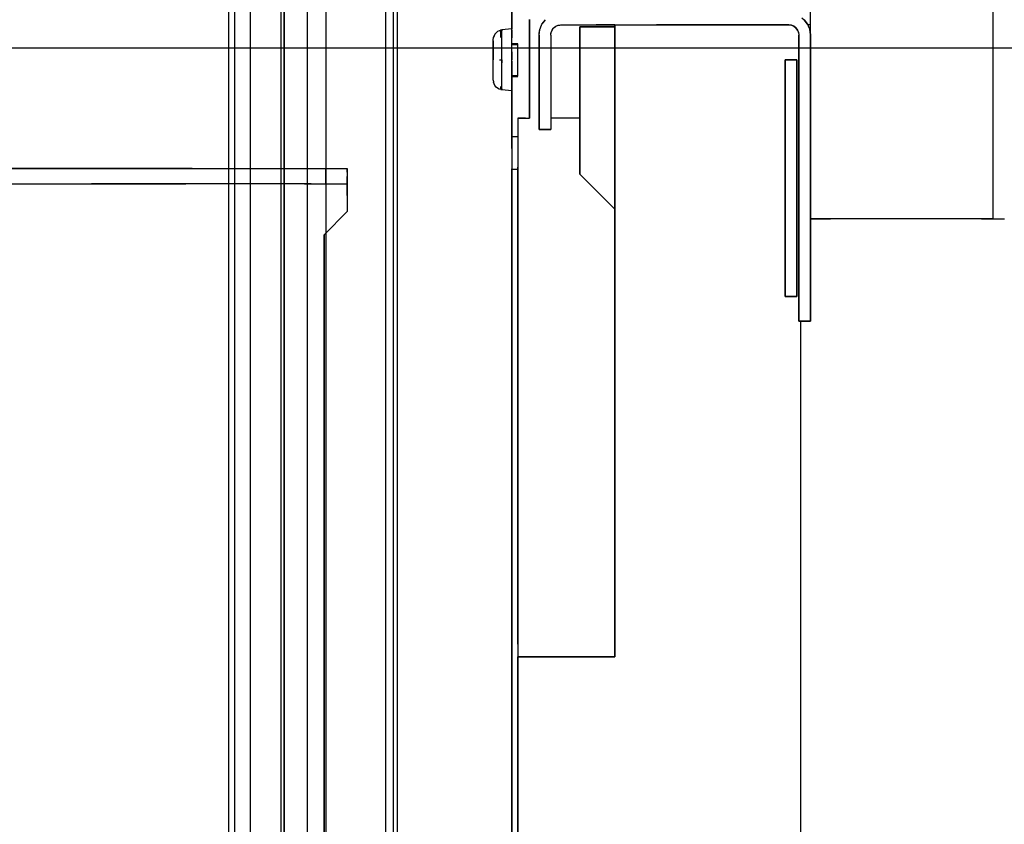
# Model space of a CAD drawing. Extents: x -805 to 3526, y -961 to 1039.
# Tile 352 of 473: x 1259.843 to 1260.097, y 37.158 to 37.365. Entities that reach past the tile are written whole.
import ezdxf
from ezdxf import colors
from ezdxf.entities.mleader import LeaderData, LeaderLine
from ezdxf.math import Vec2, Vec3

# ---------------------------------------------------------------- set-up
doc = ezdxf.new("R2010")
doc.units = 0
doc.linetypes.add('AUSGEZOGEN', pattern=[2, 1, 1])
doc.layers.get('0').update_dxf_attribs({"color": 251})
doc.layers.add('TTK-B-Bestand', color=252, linetype='Continuous', lineweight=35)
doc.layers.add('TTK-P-Treppe unten', color=12, linetype='Continuous', lineweight=25)
for name, color, linetype in [('TTK-P-Aufzug', 251, 'Continuous'), ('TTK-P-Bahnsteig', 12, 'Continuous'), ('TTK-P-TEXT', 12, 'AUSGEZOGEN'), ('TTK-P-Verm', 251, 'Continuous')]:
    doc.layers.add(name, color=color, linetype=linetype)
doc.styles.add('AKG DIN 6776', font='AKG_DIN67.TTF')
doc.dimstyles.new('TTK', dxfattribs={"dimtxt": 2.5, "dimasz": 2.5, "dimexe": 3.5, "dimexo": 0.1, "dimgap": 1, "dimtad": 1, "dimzin": 0, "dimtxsty": 'AKG DIN 6776', "dimblk": 'OBLIQUE', "dimcen": -0.09, "dimdle": 3, "dimclrd": 256, "dimclre": 256, "dimclrt": 256, "dimadec": 3, "dimazin": 0, "dimtfac": 1, "dimtofl": 0, "dimtmove": 0, "dimatfit": 3, "dimldrblk": 'OBLIQUE', "dimfxl": 7, "dimfxlon": 1, "dimtolj": 1, "dimtzin": 0, "dimlwd": -1, "dimlwe": -1, "dimarcsym": 0})
doc.dimstyles.new('TTK$6', dxfattribs={"dimtxt": 2.5, "dimasz": 2.5, "dimexe": 3.5, "dimexo": 0.1, "dimgap": 1, "dimtad": 1, "dimzin": 0, "dimtxsty": 'AKG DIN 6776', "dimblk": 'OBLIQUE', "dimcen": -0.09, "dimdle": 3, "dimse1": 1, "dimse2": 1, "dimclrd": 256, "dimclre": 256, "dimclrt": 256, "dimadec": 3, "dimazin": 0, "dimtfac": 1, "dimtofl": 0, "dimtmove": 0, "dimatfit": 3, "dimldrblk": 'OBLIQUE', "dimfxl": 7, "dimfxlon": 1, "dimtolj": 1, "dimtzin": 0, "dimlwd": -1, "dimlwe": -1, "dimarcsym": 0})

# ---------------------------------------------------------------- blocks, each defined once
blk = doc.blocks.new('_None')
blk = doc.blocks.new('*D548')
at = {"layer": 'DEFPOINTS', "color": 0}
for p in [(1585.5366, 36.77061), (1585.04588, 36.61399), (-0.86811, 0.03088)]:
    blk.add_point(p, dxfattribs=at)
at = {"layer": 'TTK-B-Bestand', "insert": (1585.01785, 37.01436), "char_height": 0.25, "attachment_point": 5, "style": 'AKG DIN 6776'}
blk.add_mtext('\\A1;36,621', dxfattribs=at)
blk = doc.blocks.new('_OBLIQUE')
at = {"color": 0, "linetype": 'ByBlock'}
blk.add_line((-0.5, -0.5), (0.5, 0.5), dxfattribs=at)
blk = doc.blocks.new('*D645')
at = {"layer": 'DEFPOINTS', "color": 0}
for p in [(1259.79808, 39.34555), (1259.49808, 36.0331), (1259.79808, 36.0331)]:
    blk.add_point(p, dxfattribs=at)
at = {"layer": 'TTK-P-Verm'}
for p, q in [((1259.49808, 38.64555), (1259.49808, 39.69555)), ((1259.79808, 38.64555), (1259.79808, 39.69555)), ((1259.19808, 39.34555), (1260.09808, 39.34555))]:
    blk.add_line(p, q, dxfattribs=at)
at = {"layer": 'TTK-P-Verm', "xscale": 0.25, "yscale": 0.25, "zscale": 0.25, "rotation": 180}
blk.add_blockref('_OBLIQUE', (1259.49808, 39.34555), dxfattribs=at)
at = {"layer": 'TTK-P-Verm', "xscale": 0.25, "yscale": 0.25, "zscale": 0.25}
blk.add_blockref('_OBLIQUE', (1259.79808, 39.34555), dxfattribs=at)
at = {"layer": 'TTK-P-Verm', "insert": (1259.64808, 39.58688), "char_height": 0.25, "attachment_point": 5, "style": 'AKG DIN 6776', "bg_fill": 3, "box_fill_scale": 1.1, "bg_fill_color": 256, "bg_fill_true_color": 13158600, "bg_fill_transparency": 0}
blk.add_mtext('\\A1;30', dxfattribs=at)
blk = doc.blocks.new('*D644')
at = {"layer": 'DEFPOINTS', "color": 0}
for p in [(1262.49808, 39.34555), (1259.79808, 39.28428), (1262.49808, 35.72662)]:
    blk.add_point(p, dxfattribs=at)
at = {"layer": 'TTK-P-Treppe unten'}
for p, q in [((1259.79808, 39.29428), (1259.79808, 39.69555)), ((1262.49808, 38.64555), (1262.49808, 39.69555)), ((1259.49808, 39.34555), (1262.79808, 39.34555))]:
    blk.add_line(p, q, dxfattribs=at)
at = {"layer": 'TTK-P-Treppe unten', "xscale": 0.25, "yscale": 0.25, "zscale": 0.25, "rotation": 180}
blk.add_blockref('_OBLIQUE', (1259.79808, 39.34555), dxfattribs=at)
at = {"layer": 'TTK-P-Treppe unten', "xscale": 0.25, "yscale": 0.25, "zscale": 0.25}
blk.add_blockref('_OBLIQUE', (1262.49808, 39.34555), dxfattribs=at)
at = {"layer": 'TTK-P-Treppe unten', "insert": (1261.14808, 39.58943), "char_height": 0.25, "attachment_point": 5, "style": 'AKG DIN 6776', "bg_fill": 3, "box_fill_scale": 1.1, "bg_fill_color": 256, "bg_fill_true_color": 13158600, "bg_fill_transparency": 0}
blk.add_mtext('\\A1;2,70', dxfattribs=at)
blk = doc.blocks.new('STS26_1000_2100 - STS26_1000_2100-V1-41')
for p, q in [((1194.62, 7350), (1194.62, 4960)), ((1196.12, 4960), (1196.12, 7350)), ((1152.62, 5210), (1152.62, 7021)), ((1152.62, 5210), (1152.62, 7021)), ((1153.62, 5210), (1153.62, 7021)), ((1153.62, 5210), (1153.62, 7021)), ((1155.62, 5210), (1155.62, 7021)), ((1171.11, 7021), (1171.11, 5210)), ((1171.11, 7021), (1171.11, 5210)), ((1171.13, 7021), (1171.13, 5210)), ((1171.13, 7021), (1171.13, 5210)), ((1175.86, 7019), (1175.86, 5210)), ((1175.86, 7019), (1175.86, 5210)), ((1181.86, 5210), (1181.86, 7019)), ((1181.86, 5210), (1181.86, 7019)), ((1182.62, 5211.5), (1182.62, 7019.5)), ((1190.62, 7019.5), (1190.62, 5211.5)), ((1175.86, 6431.25), (1175.86, 5210)), ((1181.86, 5797.75), (1181.86, 5210))]:
    blk.add_line(p, q)
blk = doc.blocks.new('Türwinkel 129 tief Meiler unten')
for p, q in [((-257.52, 460), (-257.52, 458.12)), ((-59.52, 460), (-257.52, 460)), ((-257.52, 458.12), (-257.52, 459.52)), ((-257.52, 458.12), (-257.52, 455.9)), ((-257.52, 458.12), (-257.52, 455.9)), ((-246.52, 452), (-246.52, 460)), ((-177.52, 460), (-59.52, 460)), ((-257.52, 453), (-257.52, 455.9)), ((-257.52, 455.9), (-257.52, 453)), ((-257.52, 449.62), (-257.52, 453)), ((-257.52, 453), (-257.52, 449.62)), ((-246.52, 452), (-257.52, 452)), ((-246.52, 452), (-257.52, 452)), ((-242.34, 452), (-252.82, 452)), ((-246.15, 452), (-246.52, 452)), ((-246.52, 452), (-246.15, 452)), ((-245.05, 452), (-246.15, 452)), ((-245.05, 452), (-246.15, 452)), ((-243.3, 452), (-245.05, 452)), ((-243.3, 452), (-245.05, 452)), ((-241.02, 452), (-243.3, 452)), ((-241.02, 452), (-243.3, 452)), ((-240.37, 452), (-242.34, 452)), ((-238.37, 452), (-241.02, 452)), ((-238.37, 452), (-241.02, 452)), ((-238.83, 452), (-240.37, 452)), ((-238.83, 452), (-127.16, 452)), ((-238.37, 452), (-235.52, 452)), ((-235.52, 452), (-238.37, 452)), ((-235.52, 452), (-204.77, 452)), ((-235.52, 452), (-204.77, 452)), ((-125.52, 452), (-174.28, 452)), ((-125.52, 452), (-174.28, 452)), ((-127.16, 452), (-125.53, 452)), ((-123.31, 452), (-125.53, 452)), ((-122.68, 452), (-125.52, 452)), ((-122.68, 452), (-125.52, 452)), ((-68.22, 452), (-123.31, 452)), ((-120.02, 452), (-122.68, 452)), ((-120.02, 452), (-122.68, 452)), ((-117.74, 452), (-120.02, 452)), ((-117.74, 452), (-120.02, 452)), ((-116, 452), (-117.74, 452)), ((-116, 452), (-117.74, 452)), ((-257.52, 446), (-257.52, 449.62)), ((-257.52, 449.62), (-257.52, 446)), ((-257.52, 446), (-257.52, 437.7)), ((-257.52, 446), (-257.52, 437.7)), ((-245.52, 425.7), (-257.52, 437.7)), ((-245.52, 425.7), (-257.52, 437.7)), ((-245.52, 80), (-245.52, 425.7)), ((-245.52, 425.7), (-245.52, 80))]:
    blk.add_line(p, q)

msp = doc.modelspace()

# ---------------------------------------------------------------- linework, layer by layer
at = {"layer": 'TTK-P-Aufzug', "color": 251}
for p, q in [((1260.09354, 37.39083), (1260.09354, 37.31383)), ((1260.09354, 37.39083), (1260.09354, 37.31383)), ((1259.96954, 37.36283), (1259.96954, 37.38161)), ((1259.96954, 37.38161), (1259.96954, 37.36283)), ((1260.04654, 37.36123), (1260.04654, 37.36983)), ((1259.96954, 37.3646), (1259.96954, 37.36573)), ((1259.97404, 37.36523), (1259.97404, 37.3566)), ((1259.97404, 37.36523), (1259.97404, 37.33983)), ((1259.97404, 37.33983), (1259.97404, 37.36523)), ((1259.97729, 37.36403), (1259.97818, 37.36519)), ((1259.97729, 37.36403), (1259.97818, 37.36519)), ((1259.97757, 37.3644), (1259.97818, 37.36519)), ((1260.04433, 37.36565), (1260.0449, 37.36519)), ((1260.0449, 37.36519), (1260.04579, 37.36403)), ((1260.04518, 37.36482), (1260.0449, 37.36519)), ((1260.04579, 37.36403), (1260.0449, 37.36519)), ((1260.04518, 37.36482), (1260.04579, 37.36403)), ((1259.96581, 37.36213), (1259.96544, 37.36183)), ((1259.96581, 37.36213), (1259.96544, 37.36183)), ((1259.96622, 37.36235), (1259.96581, 37.36213)), ((1259.96622, 37.36235), (1259.96581, 37.36213)), ((1259.96622, 37.36235), (1259.96664, 37.36248)), ((1259.96664, 37.36248), (1259.96622, 37.36235)), ((1259.96693, 37.36253), (1259.96664, 37.36254)), ((1259.96664, 37.36254), (1259.96693, 37.36253)), ((1259.96693, 37.36253), (1259.96664, 37.36254)), ((1259.96664, 37.36254), (1259.96693, 37.36253)), ((1259.96693, 37.36253), (1259.96664, 37.36254)), ((1259.96664, 37.36254), (1259.96693, 37.36253)), ((1259.96664, 37.36063), (1259.96664, 37.36248)), ((1259.96664, 37.36248), (1259.96664, 37.36063)), ((1259.96954, 37.36283), (1259.96693, 37.3626)), ((1259.96954, 37.36283), (1259.96693, 37.3626)), ((1259.96954, 37.36283), (1259.96693, 37.3626)), ((1259.96693, 37.36254), (1259.96693, 37.3626)), ((1259.96693, 37.3626), (1259.96693, 37.36254)), ((1259.96693, 37.36254), (1259.96693, 37.3626)), ((1259.96693, 37.3626), (1259.96693, 37.36254)), ((1259.96693, 37.36254), (1259.96693, 37.3626)), ((1259.96693, 37.3626), (1259.96693, 37.36254)), ((1259.96693, 37.36254), (1259.96693, 37.3626)), ((1259.96693, 37.3626), (1259.96693, 37.36254)), ((1259.96693, 37.36254), (1259.96693, 37.3626)), ((1259.96693, 37.3626), (1259.96693, 37.36254)), ((1259.96693, 37.36254), (1259.96693, 37.3626)), ((1259.96693, 37.3626), (1259.96693, 37.36254)), ((1259.96693, 37.36247), (1259.96693, 37.36254)), ((1259.96693, 37.36254), (1259.96693, 37.36247)), ((1259.96693, 37.36247), (1259.96693, 37.36254)), ((1259.96693, 37.36254), (1259.96693, 37.36247)), ((1259.96693, 37.36247), (1259.96693, 37.36254)), ((1259.96693, 37.36254), (1259.96693, 37.36247)), ((1259.96693, 37.36247), (1259.96693, 37.36254)), ((1259.96693, 37.36254), (1259.96693, 37.36247)), ((1259.96693, 37.36247), (1259.96693, 37.36254)), ((1259.96693, 37.36254), (1259.96693, 37.36247)), ((1259.96693, 37.36247), (1259.96693, 37.36254)), ((1259.96693, 37.36254), (1259.96693, 37.36247)), ((1259.96693, 37.36246), (1259.96693, 37.36253)), ((1259.96693, 37.36253), (1259.96693, 37.36246)), ((1259.96693, 37.36246), (1259.96693, 37.36253)), ((1259.96693, 37.36253), (1259.96693, 37.36246)), ((1259.96693, 37.36246), (1259.96693, 37.36253)), ((1259.96693, 37.36253), (1259.96693, 37.36246)), ((1259.96693, 37.36246), (1259.96693, 37.36253)), ((1259.96693, 37.36253), (1259.96693, 37.36246)), ((1259.96693, 37.36246), (1259.96693, 37.36253)), ((1259.96693, 37.36253), (1259.96693, 37.36246)), ((1259.96693, 37.36246), (1259.96693, 37.36253)), ((1259.96693, 37.36253), (1259.96693, 37.36246)), ((1259.96693, 37.36234), (1259.96693, 37.36247)), ((1259.96693, 37.36247), (1259.96693, 37.36234)), ((1259.96693, 37.36234), (1259.96693, 37.36247)), ((1259.96693, 37.36247), (1259.96693, 37.36234)), ((1259.96693, 37.36234), (1259.96693, 37.36247)), ((1259.96693, 37.36247), (1259.96693, 37.36234)), ((1259.96693, 37.36234), (1259.96693, 37.36247)), ((1259.96693, 37.36247), (1259.96693, 37.36234)), ((1259.96693, 37.36234), (1259.96693, 37.36247)), ((1259.96693, 37.36247), (1259.96693, 37.36234)), ((1259.96693, 37.36234), (1259.96693, 37.36247)), ((1259.96693, 37.36247), (1259.96693, 37.36234)), ((1259.96693, 37.3621), (1259.96693, 37.36234)), ((1259.96693, 37.3621), (1259.96693, 37.36234)), ((1259.96954, 37.36444), (1259.96954, 37.3646)), ((1259.96954, 37.36354), (1259.96954, 37.36444)), ((1259.96954, 37.35447), (1259.96954, 37.36354)), ((1259.96954, 37.36256), (1259.96954, 37.36283)), ((1259.96954, 37.36256), (1259.96954, 37.36283)), ((1259.96954, 37.36256), (1259.96954, 37.36176)), ((1259.96954, 37.36176), (1259.96954, 37.36256)), ((1259.97654, 37.36123), (1259.97673, 37.36268)), ((1259.97654, 37.36123), (1259.97673, 37.36268)), ((1259.9766, 37.36169), (1259.97673, 37.36268)), ((1259.97673, 37.36268), (1259.97729, 37.36403)), ((1259.97673, 37.36268), (1259.97729, 37.36403)), ((1259.97673, 37.36268), (1259.97691, 37.36311)), ((1259.97691, 37.36311), (1259.97729, 37.36403)), ((1259.97729, 37.36403), (1259.97757, 37.3644)), ((1259.97963, 37.3619), (1259.97989, 37.36253)), ((1259.97963, 37.3619), (1259.97989, 37.36253)), ((1259.97963, 37.3619), (1259.9798, 37.36233)), ((1259.9798, 37.36233), (1259.97989, 37.36253)), ((1259.97989, 37.36253), (1259.9803, 37.36307)), ((1259.97989, 37.36253), (1259.9803, 37.36307)), ((1259.97989, 37.36253), (1259.98017, 37.3629)), ((1259.98017, 37.3629), (1259.9803, 37.36307)), ((1259.9803, 37.36307), (1259.98084, 37.36348)), ((1259.9803, 37.36307), (1259.98084, 37.36348)), ((1259.9803, 37.36307), (1259.98067, 37.36335)), ((1259.98067, 37.36335), (1259.98084, 37.36348)), ((1259.98084, 37.36348), (1259.98147, 37.36374)), ((1259.98084, 37.36348), (1259.98147, 37.36374)), ((1259.98084, 37.36348), (1259.98126, 37.36366)), ((1259.98126, 37.36366), (1259.98147, 37.36374)), ((1259.98147, 37.36374), (1259.98214, 37.36383)), ((1259.98147, 37.36374), (1259.98214, 37.36383)), ((1259.98147, 37.36374), (1259.98192, 37.3638)), ((1259.98192, 37.3638), (1259.98214, 37.36383)), ((1259.98214, 37.36383), (1259.99604, 37.36383)), ((1259.98214, 37.36383), (1259.99125, 37.36383)), ((1259.98214, 37.36383), (1259.99604, 37.36383)), ((1259.98704, 37.32533), (1259.98704, 37.36333)), ((1259.98704, 37.36333), (1259.99604, 37.36333)), ((1259.98704, 37.36333), (1259.98704, 37.32533)), ((1259.99604, 37.36333), (1259.98704, 37.36333)), ((1259.99604, 37.36383), (1259.99125, 37.36383)), ((1259.99604, 37.20083), (1259.99604, 37.36383)), ((1259.99604, 37.36383), (1260.04094, 37.36383)), ((1259.99604, 37.36383), (1259.99604, 37.20083)), ((1259.99604, 37.36383), (1260.04094, 37.36383)), ((1259.99604, 37.36383), (1260.0068, 37.36383)), ((1260.04094, 37.36383), (1260.0068, 37.36383)), ((1260.04094, 37.36383), (1260.04161, 37.36374)), ((1260.04161, 37.36374), (1260.04094, 37.36383)), ((1260.04108, 37.36381), (1260.04094, 37.36383)), ((1260.04159, 37.36375), (1260.04108, 37.36381)), ((1260.04172, 37.3637), (1260.04159, 37.36375)), ((1260.04161, 37.36374), (1260.04224, 37.36348)), ((1260.04224, 37.36348), (1260.04161, 37.36374)), ((1260.04172, 37.3637), (1260.04161, 37.36374)), ((1260.0422, 37.3635), (1260.04172, 37.3637)), ((1260.04232, 37.36343), (1260.0422, 37.3635)), ((1260.04224, 37.36348), (1260.0422, 37.3635)), ((1260.04224, 37.36348), (1260.04278, 37.36307)), ((1260.04278, 37.36307), (1260.04224, 37.36348)), ((1260.04232, 37.36343), (1260.04224, 37.36348)), ((1260.04273, 37.36311), (1260.04232, 37.36343)), ((1260.04258, 37.36325), (1260.04299, 37.36283)), ((1260.04258, 37.36325), (1260.04299, 37.36283)), ((1260.04283, 37.36301), (1260.04273, 37.36311)), ((1260.04278, 37.36307), (1260.04273, 37.36311)), ((1260.04278, 37.36307), (1260.04319, 37.36253)), ((1260.04319, 37.36253), (1260.04278, 37.36307)), ((1260.04283, 37.36301), (1260.04278, 37.36307)), ((1260.04314, 37.3626), (1260.04283, 37.36301)), ((1260.04329, 37.36234), (1260.04299, 37.36283)), ((1260.04329, 37.36234), (1260.04299, 37.36283)), ((1260.04299, 37.36283), (1260.04319, 37.36253)), ((1260.04319, 37.36253), (1260.04299, 37.36283)), ((1260.04314, 37.3626), (1260.04315, 37.3626)), ((1260.04314, 37.3626), (1260.04319, 37.36253)), ((1260.04315, 37.3626), (1260.04321, 37.36249)), ((1260.04319, 37.36253), (1260.04315, 37.3626)), ((1260.04319, 37.36253), (1260.04345, 37.3619)), ((1260.04319, 37.36253), (1260.04345, 37.3619)), ((1260.04319, 37.36253), (1260.04321, 37.36249)), ((1260.04321, 37.36249), (1260.04341, 37.362)), ((1260.04579, 37.36403), (1260.04635, 37.36268)), ((1260.04579, 37.36403), (1260.04597, 37.3636)), ((1260.04579, 37.36403), (1260.04635, 37.36268)), ((1260.04655, 37.36383), (1260.04587, 37.36383)), ((1260.04655, 37.36383), (1260.04587, 37.36383)), ((1260.04597, 37.3636), (1260.04635, 37.36268)), ((1260.04653, 37.36131), (1260.04635, 37.36268)), ((1260.04635, 37.36268), (1260.04653, 37.36131)), ((1260.04635, 37.36268), (1260.04646, 37.36185)), ((1259.96474, 37.36011), (1259.96479, 37.36059)), ((1259.96474, 37.36011), (1259.96479, 37.36059)), ((1259.96474, 37.36011), (1259.96479, 37.36059)), ((1259.96474, 37.36011), (1259.96479, 37.36059)), ((1259.96474, 37.36011), (1259.96479, 37.36059)), ((1259.96474, 37.36011), (1259.96479, 37.36059)), ((1259.96474, 37.36011), (1259.96479, 37.36058)), ((1259.96474, 37.36011), (1259.96479, 37.36058)), ((1259.96474, 37.36011), (1259.96479, 37.36058)), ((1259.96474, 37.36011), (1259.96479, 37.36058)), ((1259.96474, 37.36011), (1259.96479, 37.36058)), ((1259.96474, 37.36011), (1259.96479, 37.36058)), ((1259.96474, 37.36011), (1259.96477, 37.36048)), ((1259.96474, 37.36011), (1259.96477, 37.36048)), ((1259.96474, 37.36011), (1259.96477, 37.36048)), ((1259.96474, 37.36011), (1259.96477, 37.36048)), ((1259.96474, 37.36011), (1259.96477, 37.36048)), ((1259.96474, 37.36011), (1259.96477, 37.36048)), ((1259.96474, 37.34955), (1259.96474, 37.36011)), ((1259.96474, 37.34955), (1259.96474, 37.36011)), ((1259.96474, 37.35974), (1259.96474, 37.36011)), ((1259.96474, 37.35974), (1259.96474, 37.36011)), ((1259.96474, 37.35974), (1259.96474, 37.35911)), ((1259.96474, 37.35974), (1259.96474, 37.35911)), ((1259.96477, 37.36048), (1259.96479, 37.36059)), ((1259.96477, 37.36048), (1259.96479, 37.36058)), ((1259.96492, 37.36105), (1259.96479, 37.36059)), ((1259.96492, 37.36105), (1259.96479, 37.36059)), ((1259.96492, 37.36105), (1259.96479, 37.36059)), ((1259.96479, 37.36059), (1259.96492, 37.36105)), ((1259.96479, 37.36059), (1259.96492, 37.36105)), ((1259.96479, 37.36059), (1259.96492, 37.36105)), ((1259.96492, 37.36104), (1259.96479, 37.36058)), ((1259.96492, 37.36104), (1259.96479, 37.36058)), ((1259.96492, 37.36104), (1259.96479, 37.36058)), ((1259.96479, 37.36058), (1259.96492, 37.36104)), ((1259.96479, 37.36058), (1259.96492, 37.36104)), ((1259.96479, 37.36058), (1259.96492, 37.36104)), ((1259.96515, 37.36146), (1259.96492, 37.36104)), ((1259.96515, 37.36146), (1259.96492, 37.36104)), ((1259.96544, 37.36183), (1259.96515, 37.36146)), ((1259.96544, 37.36183), (1259.96515, 37.36146)), ((1259.96693, 37.36156), (1259.96693, 37.3621)), ((1259.96693, 37.36156), (1259.96693, 37.3621)), ((1259.96693, 37.36156), (1259.96693, 37.36209)), ((1259.96693, 37.36156), (1259.96693, 37.36209)), ((1259.96693, 37.36074), (1259.96693, 37.36156)), ((1259.96693, 37.36074), (1259.96693, 37.36156)), ((1259.96693, 37.36074), (1259.96693, 37.36152)), ((1259.96693, 37.36074), (1259.96693, 37.36152)), ((1259.96693, 37.36032), (1259.96693, 37.36074)), ((1259.96693, 37.36032), (1259.96693, 37.36074)), ((1259.96693, 37.35979), (1259.96693, 37.36032)), ((1259.96693, 37.35979), (1259.96693, 37.36032)), ((1259.96693, 37.35872), (1259.96693, 37.35979)), ((1259.96693, 37.35872), (1259.96693, 37.35979)), ((1259.96693, 37.35872), (1259.96693, 37.35978)), ((1259.96693, 37.35872), (1259.96693, 37.35978)), ((1259.96954, 37.36176), (1259.96954, 37.36049)), ((1259.96954, 37.36049), (1259.96954, 37.36176)), ((1259.96954, 37.35883), (1259.96954, 37.36049)), ((1259.96954, 37.35883), (1259.96954, 37.36049)), ((1259.97654, 37.36123), (1259.9766, 37.36169)), ((1259.97654, 37.36123), (1259.97654, 37.3534)), ((1259.97654, 37.36123), (1259.97654, 37.33683)), ((1259.97654, 37.33683), (1259.97654, 37.36123)), ((1259.97954, 37.36123), (1259.97963, 37.3619)), ((1259.97954, 37.36123), (1259.97963, 37.3619)), ((1259.97954, 37.36123), (1259.9796, 37.36169)), ((1259.97954, 37.36123), (1259.97954, 37.33683)), ((1259.97954, 37.36123), (1259.97954, 37.34465)), ((1259.97954, 37.36123), (1259.97954, 37.33683)), ((1259.9796, 37.36169), (1259.97963, 37.3619)), ((1260.04341, 37.362), (1260.04346, 37.36188)), ((1260.04345, 37.3619), (1260.04341, 37.362)), ((1260.04345, 37.3619), (1260.04354, 37.36123)), ((1260.04345, 37.3619), (1260.04354, 37.36123)), ((1260.04346, 37.36188), (1260.04352, 37.36135)), ((1260.04352, 37.36135), (1260.04354, 37.36123)), ((1260.04354, 37.28743), (1260.04354, 37.36123)), ((1260.04354, 37.36123), (1260.04354, 37.28743)), ((1260.04354, 37.36123), (1260.04354, 37.34497)), ((1260.04649, 37.36163), (1260.04646, 37.36185)), ((1260.0465, 37.3615), (1260.04649, 37.36163)), ((1260.04654, 37.36123), (1260.0465, 37.3615)), ((1260.04654, 37.31383), (1260.04654, 37.36123)), ((1260.04654, 37.3305), (1260.04654, 37.36123)), ((1260.04654, 37.36123), (1260.04654, 37.31383)), ((1259.96474, 37.35911), (1259.96474, 37.35826)), ((1259.96474, 37.35911), (1259.96474, 37.35826)), ((1259.96474, 37.35826), (1259.96474, 37.35722)), ((1259.96474, 37.35826), (1259.96474, 37.35722)), ((1259.96474, 37.35722), (1259.96474, 37.35606)), ((1259.96474, 37.35722), (1259.96474, 37.35606)), ((1259.96693, 37.35746), (1259.96693, 37.35868)), ((1259.96693, 37.35746), (1259.96693, 37.35868)), ((1259.96693, 37.35746), (1259.96693, 37.35868)), ((1259.96693, 37.35746), (1259.96693, 37.35868)), ((1259.96693, 37.35684), (1259.96693, 37.35746)), ((1259.96693, 37.35684), (1259.96693, 37.35746)), ((1259.96693, 37.35684), (1259.96693, 37.35746)), ((1259.96693, 37.35684), (1259.96693, 37.35746)), ((1259.96954, 37.35908), (1259.97104, 37.35908)), ((1259.96954, 37.35908), (1259.97104, 37.35908)), ((1259.96954, 37.35908), (1259.97104, 37.35908)), ((1259.96954, 37.35876), (1259.96954, 37.35885)), ((1259.96954, 37.3569), (1259.96954, 37.35883)), ((1259.96954, 37.3569), (1259.96954, 37.35883)), ((1259.96954, 37.35883), (1259.97104, 37.35883)), ((1259.96954, 37.35876), (1259.96954, 37.35883)), ((1259.97104, 37.35876), (1259.97104, 37.359)), ((1259.97104, 37.35876), (1259.97104, 37.359)), ((1259.97104, 37.35836), (1259.97104, 37.35876)), ((1259.97104, 37.35836), (1259.97104, 37.35876)), ((1259.97104, 37.35783), (1259.97104, 37.35836)), ((1259.97104, 37.35783), (1259.97104, 37.35836)), ((1259.97104, 37.35719), (1259.97104, 37.35783)), ((1259.97104, 37.35719), (1259.97104, 37.35783)), ((1259.97104, 37.35646), (1259.97104, 37.35719)), ((1259.97104, 37.35646), (1259.97104, 37.35719)), ((1259.96474, 37.35606), (1259.96474, 37.35483)), ((1259.96474, 37.35606), (1259.96474, 37.35483)), ((1259.96474, 37.35483), (1259.96481, 37.35483)), ((1259.96481, 37.35483), (1259.96474, 37.35483)), ((1259.96474, 37.3536), (1259.96474, 37.35483)), ((1259.96635, 37.35483), (1259.96693, 37.35483)), ((1259.96635, 37.35483), (1259.96693, 37.35483)), ((1259.96693, 37.35617), (1259.96693, 37.35684)), ((1259.96693, 37.35617), (1259.96693, 37.35684)), ((1259.96693, 37.35483), (1259.96693, 37.35617)), ((1259.96693, 37.35483), (1259.96693, 37.35617)), ((1259.96693, 37.35483), (1259.96693, 37.35617)), ((1259.96693, 37.35483), (1259.96693, 37.35617)), ((1259.96693, 37.35483), (1259.96693, 37.35404)), ((1259.96693, 37.35404), (1259.96693, 37.35483)), ((1259.96693, 37.35331), (1259.96693, 37.35483)), ((1259.96693, 37.35331), (1259.96693, 37.35483)), ((1259.96954, 37.35483), (1259.96954, 37.3569)), ((1259.96954, 37.3569), (1259.96954, 37.35483)), ((1259.96954, 37.35276), (1259.96954, 37.35483)), ((1259.96954, 37.35276), (1259.96954, 37.35483)), ((1259.97104, 37.35566), (1259.97104, 37.35646)), ((1259.97104, 37.35566), (1259.97104, 37.35646)), ((1259.97104, 37.35483), (1259.97104, 37.35566)), ((1259.97104, 37.35483), (1259.97104, 37.35566)), ((1259.97104, 37.354), (1259.97104, 37.35483)), ((1259.97104, 37.354), (1259.97104, 37.35483)), ((1259.97404, 37.3566), (1259.97404, 37.33983)), ((1260.04004, 37.35483), (1260.04304, 37.35483)), ((1260.04004, 37.35483), (1260.04004, 37.29383)), ((1260.04304, 37.35483), (1260.04004, 37.35483)), ((1260.04004, 37.29383), (1260.04004, 37.35483)), ((1260.04304, 37.29383), (1260.04304, 37.35483)), ((1260.04304, 37.35483), (1260.04304, 37.29383)), ((1259.96474, 37.35244), (1259.96474, 37.3536)), ((1259.96474, 37.35244), (1259.96474, 37.3536)), ((1259.96474, 37.3514), (1259.96474, 37.35244)), ((1259.96474, 37.3514), (1259.96474, 37.35244)), ((1259.96693, 37.35282), (1259.96693, 37.35331)), ((1259.96693, 37.35282), (1259.96693, 37.35331)), ((1259.96693, 37.35186), (1259.96693, 37.35282)), ((1259.96693, 37.35186), (1259.96693, 37.35282)), ((1259.96954, 37.35447), (1259.96954, 37.33841)), ((1259.96954, 37.35083), (1259.96954, 37.35276)), ((1259.96954, 37.35083), (1259.96954, 37.35276)), ((1259.97104, 37.3532), (1259.97104, 37.354)), ((1259.97104, 37.3532), (1259.97104, 37.354)), ((1259.97104, 37.35247), (1259.97104, 37.3532)), ((1259.97104, 37.35247), (1259.97104, 37.3532)), ((1259.97104, 37.35182), (1259.97104, 37.35247)), ((1259.97104, 37.35182), (1259.97104, 37.35247)), ((1259.97654, 37.3534), (1259.97654, 37.33683)), ((1259.96474, 37.35055), (1259.96474, 37.3514)), ((1259.96474, 37.35055), (1259.96474, 37.3514)), ((1259.96474, 37.34992), (1259.96474, 37.35055)), ((1259.96474, 37.34992), (1259.96474, 37.35055)), ((1259.96474, 37.34955), (1259.96474, 37.34992)), ((1259.96474, 37.34955), (1259.96474, 37.34992)), ((1259.96474, 37.34955), (1259.96479, 37.34907)), ((1259.96474, 37.34955), (1259.96479, 37.34907)), ((1259.96474, 37.34955), (1259.96479, 37.34907)), ((1259.96474, 37.34955), (1259.96479, 37.34907)), ((1259.96474, 37.34955), (1259.96479, 37.34907)), ((1259.96474, 37.34955), (1259.96479, 37.34907)), ((1259.96474, 37.34955), (1259.96479, 37.34907)), ((1259.96474, 37.34955), (1259.96479, 37.34907)), ((1259.96474, 37.34955), (1259.96479, 37.34907)), ((1259.96474, 37.34955), (1259.96479, 37.34907)), ((1259.96474, 37.34955), (1259.96479, 37.34907)), ((1259.96474, 37.34955), (1259.96479, 37.34907)), ((1259.96474, 37.34955), (1259.96477, 37.34917)), ((1259.96474, 37.34955), (1259.96477, 37.34917)), ((1259.96474, 37.34955), (1259.96477, 37.34917)), ((1259.96474, 37.34955), (1259.96477, 37.34917)), ((1259.96474, 37.34955), (1259.96477, 37.34917)), ((1259.96474, 37.34955), (1259.96477, 37.34917)), ((1259.96693, 37.35094), (1259.96693, 37.35186)), ((1259.96693, 37.35094), (1259.96693, 37.35186)), ((1259.96693, 37.35051), (1259.96693, 37.35094)), ((1259.96693, 37.35051), (1259.96693, 37.35094)), ((1259.96693, 37.34933), (1259.96693, 37.35051)), ((1259.96693, 37.34933), (1259.96693, 37.35051)), ((1259.96954, 37.3509), (1259.96954, 37.35081)), ((1259.96954, 37.3509), (1259.96954, 37.35083)), ((1259.96954, 37.34917), (1259.96954, 37.35083)), ((1259.96954, 37.35083), (1259.96954, 37.34917)), ((1259.96954, 37.35083), (1259.97104, 37.35083)), ((1259.96954, 37.35058), (1259.97104, 37.35058)), ((1259.96954, 37.35058), (1259.97104, 37.35058)), ((1259.96954, 37.35058), (1259.97104, 37.35058)), ((1259.97104, 37.3513), (1259.97104, 37.35182)), ((1259.97104, 37.3513), (1259.97104, 37.35182)), ((1259.97104, 37.3509), (1259.97104, 37.3513)), ((1259.97104, 37.3509), (1259.97104, 37.3513)), ((1259.97104, 37.35066), (1259.97104, 37.3509)), ((1259.97104, 37.35066), (1259.97104, 37.3509)), ((1259.96479, 37.34907), (1259.96477, 37.34917)), ((1259.96477, 37.34917), (1259.96479, 37.34907)), ((1259.96492, 37.34862), (1259.96479, 37.34907)), ((1259.96492, 37.34861), (1259.96479, 37.34907)), ((1259.96492, 37.34862), (1259.96479, 37.34907)), ((1259.96492, 37.34861), (1259.96479, 37.34907)), ((1259.96492, 37.34862), (1259.96479, 37.34907)), ((1259.96492, 37.34861), (1259.96479, 37.34907)), ((1259.96492, 37.34861), (1259.96479, 37.34907)), ((1259.96492, 37.34862), (1259.96479, 37.34907)), ((1259.96492, 37.34861), (1259.96479, 37.34907)), ((1259.96492, 37.34862), (1259.96479, 37.34907)), ((1259.96492, 37.34861), (1259.96479, 37.34907)), ((1259.96492, 37.34862), (1259.96479, 37.34907)), ((1259.96515, 37.3482), (1259.96492, 37.34862)), ((1259.96515, 37.3482), (1259.96492, 37.34862)), ((1259.96544, 37.34783), (1259.96515, 37.3482)), ((1259.96544, 37.34783), (1259.96515, 37.3482)), ((1259.96581, 37.34753), (1259.96544, 37.34783)), ((1259.96581, 37.34753), (1259.96544, 37.34783)), ((1259.96622, 37.34731), (1259.96581, 37.34753)), ((1259.96622, 37.34731), (1259.96581, 37.34753)), ((1259.96664, 37.34717), (1259.96622, 37.34731)), ((1259.96664, 37.34717), (1259.96622, 37.34731)), ((1259.96664, 37.34717), (1259.96664, 37.34793)), ((1259.96664, 37.34793), (1259.96664, 37.34717)), ((1259.96693, 37.34707), (1259.96664, 37.34712)), ((1259.96693, 37.34707), (1259.96664, 37.34712)), ((1259.96693, 37.34707), (1259.96664, 37.34712)), ((1259.96693, 37.34707), (1259.96664, 37.34712)), ((1259.96693, 37.34707), (1259.96664, 37.34712)), ((1259.96693, 37.34707), (1259.96664, 37.34712)), ((1259.96693, 37.34837), (1259.96693, 37.34933)), ((1259.96693, 37.34837), (1259.96693, 37.34933)), ((1259.96693, 37.3481), (1259.96693, 37.34837)), ((1259.96693, 37.3481), (1259.96693, 37.34837)), ((1259.96693, 37.34765), (1259.96693, 37.3481)), ((1259.96693, 37.34765), (1259.96693, 37.3481)), ((1259.96693, 37.34732), (1259.96693, 37.34765)), ((1259.96693, 37.34732), (1259.96693, 37.34765)), ((1259.96693, 37.34732), (1259.96693, 37.34721)), ((1259.96693, 37.34721), (1259.96693, 37.34732)), ((1259.96693, 37.34732), (1259.96693, 37.34721)), ((1259.96693, 37.34721), (1259.96693, 37.34732)), ((1259.96693, 37.34732), (1259.96693, 37.34721)), ((1259.96693, 37.34721), (1259.96693, 37.34732)), ((1259.96693, 37.34732), (1259.96693, 37.34721)), ((1259.96693, 37.34721), (1259.96693, 37.34732)), ((1259.96693, 37.34732), (1259.96693, 37.34721)), ((1259.96693, 37.34721), (1259.96693, 37.34732)), ((1259.96693, 37.34732), (1259.96693, 37.34721)), ((1259.96693, 37.34721), (1259.96693, 37.34732)), ((1259.96693, 37.34706), (1259.96693, 37.34721)), ((1259.96693, 37.34706), (1259.96693, 37.34721)), ((1259.96954, 37.34683), (1259.96693, 37.34706)), ((1259.96954, 37.3479), (1259.96954, 37.34917)), ((1259.96954, 37.34917), (1259.96954, 37.3479)), ((1259.96954, 37.3471), (1259.96954, 37.3479)), ((1259.96954, 37.3479), (1259.96954, 37.3471)), ((1259.96954, 37.34683), (1259.96954, 37.3471)), ((1259.96954, 37.3471), (1259.96954, 37.34683)), ((1259.96954, 37.33493), (1259.96954, 37.34677)), ((1259.96954, 37.34677), (1259.96954, 37.33493)), ((1259.97954, 37.34465), (1259.97954, 37.33683)), ((1260.04354, 37.34497), (1260.04354, 37.28743)), ((1259.97104, 37.33983), (1259.97404, 37.33983)), ((1259.97302, 37.33983), (1259.97104, 37.33983)), ((1259.97104, 37.33983), (1259.97104, 37.3366)), ((1259.97104, 37.33983), (1259.97104, 37.33493)), ((1259.97104, 37.33983), (1259.97104, 37.33493)), ((1259.97104, 37.33983), (1259.97404, 37.33983)), ((1259.97302, 37.33983), (1259.97404, 37.33983)), ((1259.98704, 37.33983), (1259.97954, 37.33983)), ((1259.98704, 37.33983), (1259.97954, 37.33983)), ((1259.96954, 37.33841), (1259.96954, 37.33743)), ((1259.96954, 37.33743), (1259.96954, 37.33083)), ((1259.97654, 37.33683), (1259.97954, 37.33683)), ((1259.97954, 37.33683), (1259.97654, 37.33683)), ((1259.9775, 37.33683), (1259.97654, 37.33683)), ((1259.97954, 37.33683), (1259.9775, 37.33683)), ((1259.96954, 37.33508), (1259.96954, 37.33493)), ((1259.96954, 37.33508), (1259.96954, 37.33493)), ((1259.96954, 37.33508), (1259.96954, 37.33493)), ((1259.96954, 37.33508), (1259.96954, 37.33493)), ((1259.96954, 37.33508), (1259.96954, 37.33493)), ((1259.96954, 37.33508), (1259.96954, 37.33493)), ((1259.96954, 37.33493), (1259.96954, 37.33508)), ((1259.96954, 37.33508), (1259.96954, 37.33493)), ((1259.96954, 37.33493), (1259.96954, 37.33508)), ((1259.96954, 37.33508), (1259.96954, 37.33493)), ((1259.96954, 37.33493), (1259.96954, 37.33508)), ((1259.96954, 37.33508), (1259.96954, 37.33493)), ((1259.96954, 37.33508), (1259.97104, 37.33508)), ((1259.96954, 37.33508), (1259.97104, 37.33508)), ((1259.96954, 37.33508), (1259.97104, 37.33508)), ((1259.96954, 37.33493), (1259.96954, 37.33451)), ((1259.96954, 37.33451), (1259.96954, 37.33493)), ((1259.96954, 37.33451), (1259.96954, 37.33383)), ((1259.96954, 37.33383), (1259.96954, 37.33451)), ((1259.97104, 37.3366), (1259.97104, 37.33528)), ((1259.97104, 37.33528), (1259.97104, 37.33508)), ((1259.97104, 37.33493), (1259.97104, 37.33508)), ((1259.97104, 37.33508), (1259.97104, 37.33493)), ((1259.97104, 37.33493), (1259.97104, 37.33508)), ((1259.97104, 37.33508), (1259.97104, 37.33493)), ((1259.97104, 37.33493), (1259.97104, 37.33508)), ((1259.97104, 37.33508), (1259.97104, 37.33493)), ((1259.97104, 37.33493), (1259.97104, 37.33508)), ((1259.97104, 37.33508), (1259.97104, 37.33493)), ((1259.97104, 37.33493), (1259.97104, 37.33508)), ((1259.97104, 37.33508), (1259.97104, 37.33493)), ((1259.97104, 37.33508), (1259.97104, 37.33493)), ((1259.97104, 37.33508), (1259.97104, 37.33493)), ((1259.97104, 37.33508), (1259.97104, 37.33495)), ((1259.97104, 37.33495), (1259.97104, 37.33493)), ((1259.97104, 37.33493), (1259.97104, 37.33451)), ((1259.97104, 37.33493), (1259.97104, 37.33455)), ((1259.97104, 37.33493), (1259.97104, 37.33451)), ((1259.97104, 37.33455), (1259.97104, 37.33451)), ((1259.97104, 37.33451), (1259.97104, 37.33383)), ((1259.97104, 37.33451), (1259.97104, 37.3339)), ((1259.97104, 37.33451), (1259.97104, 37.33383)), ((1259.96954, 37.33383), (1259.96954, 37.33295)), ((1259.96954, 37.33295), (1259.96954, 37.33383)), ((1259.96954, 37.33295), (1259.96954, 37.33193)), ((1259.96954, 37.33193), (1259.96954, 37.33295)), ((1259.96954, 37.33193), (1259.96954, 37.33083)), ((1259.96954, 37.33193), (1259.96954, 37.33083)), ((1259.97104, 37.3339), (1259.97104, 37.33383)), ((1259.97104, 37.33383), (1259.97104, 37.33295)), ((1259.97104, 37.33383), (1259.97104, 37.33304)), ((1259.97104, 37.33383), (1259.97104, 37.33295)), ((1259.97104, 37.33304), (1259.97104, 37.33295)), ((1259.97104, 37.33295), (1259.97104, 37.33193)), ((1259.97104, 37.33295), (1259.97104, 37.33203)), ((1259.97104, 37.33295), (1259.97104, 37.33193)), ((1259.97104, 37.33203), (1259.97104, 37.33193)), ((1259.97104, 37.33193), (1259.97104, 37.33083)), ((1259.97104, 37.33193), (1259.97104, 37.33093)), ((1259.97104, 37.33193), (1259.97104, 37.33083)), ((1259.96954, 37.33083), (1259.96954, 37.32973)), ((1259.96954, 37.33083), (1259.96954, 37.32973)), ((1259.96954, 37.33083), (1259.96954, 37.33073)), ((1259.96954, 37.33073), (1259.96954, 37.32973)), ((1259.96954, 37.32973), (1259.96954, 37.3287)), ((1259.96954, 37.32973), (1259.96954, 37.3287)), ((1259.96954, 37.32973), (1259.96954, 37.32963)), ((1259.96954, 37.32963), (1259.96954, 37.3287)), ((1259.97104, 37.33093), (1259.97104, 37.33083)), ((1259.97104, 37.33083), (1259.97104, 37.32973)), ((1259.97104, 37.33083), (1259.97104, 37.32983)), ((1259.97104, 37.33083), (1259.97104, 37.32973)), ((1259.97104, 37.32983), (1259.97104, 37.32973)), ((1259.97104, 37.32973), (1259.97104, 37.3287)), ((1259.97104, 37.32973), (1259.97104, 37.3288)), ((1259.97104, 37.32973), (1259.97104, 37.3287)), ((1260.04654, 37.31383), (1260.04654, 37.3305)), ((1259.96954, 37.3287), (1259.96954, 37.32782)), ((1259.96954, 37.3287), (1259.96954, 37.32782)), ((1259.96954, 37.3287), (1259.96954, 37.32862)), ((1259.96954, 37.32862), (1259.96954, 37.32782)), ((1259.96954, 37.32782), (1259.96954, 37.32715)), ((1259.96954, 37.32782), (1259.96954, 37.32715)), ((1259.96954, 37.32782), (1259.96954, 37.32776)), ((1259.96954, 37.32776), (1259.96954, 37.32715)), ((1259.96954, 37.32715), (1259.96954, 37.32672)), ((1259.96954, 37.32715), (1259.96954, 37.32672)), ((1259.96954, 37.32715), (1259.96954, 37.32711)), ((1259.96954, 37.32711), (1259.96954, 37.32672)), ((1259.96954, 37.32672), (1259.96954, 37.32658)), ((1259.96954, 37.32658), (1259.96954, 37.32672)), ((1259.96954, 37.32672), (1259.96954, 37.32658)), ((1259.96954, 37.32658), (1259.96954, 37.32672)), ((1259.96954, 37.32672), (1259.96954, 37.32658)), ((1259.96954, 37.32658), (1259.96954, 37.32672)), ((1259.96954, 36.67797), (1259.96954, 37.32672)), ((1259.96954, 37.32672), (1259.96954, 37.32658)), ((1259.96954, 37.32672), (1259.96954, 37.32658)), ((1259.96954, 37.32658), (1259.96954, 37.32672)), ((1259.96954, 37.32658), (1259.96954, 37.32672)), ((1259.96954, 37.32672), (1259.96954, 37.32658)), ((1259.96954, 37.32672), (1259.96954, 37.2698)), ((1259.96954, 37.32658), (1259.96954, 37.32672)), ((1259.96954, 37.32672), (1259.96954, 36.67797)), ((1259.97104, 37.32658), (1259.96954, 37.32658)), ((1259.97104, 37.32658), (1259.96954, 37.32658)), ((1259.97104, 37.32658), (1259.96954, 37.32658)), ((1259.97104, 37.3288), (1259.97104, 37.3287)), ((1259.97104, 37.3287), (1259.97104, 37.32782)), ((1259.97104, 37.3287), (1259.97104, 37.32791)), ((1259.97104, 37.3287), (1259.97104, 37.32782)), ((1259.97104, 37.32791), (1259.97104, 37.32782)), ((1259.97104, 37.32782), (1259.97104, 37.32715)), ((1259.97104, 37.32782), (1259.97104, 37.32722)), ((1259.97104, 37.32782), (1259.97104, 37.32715)), ((1259.97104, 37.32722), (1259.97104, 37.32715)), ((1259.97104, 37.32715), (1259.97104, 37.32672)), ((1259.97104, 37.32672), (1259.97104, 37.32715)), ((1259.97104, 37.32715), (1259.97104, 37.32677)), ((1259.97104, 37.32677), (1259.97104, 37.32672)), ((1259.97104, 37.32672), (1259.97104, 37.32658)), ((1259.97104, 37.32658), (1259.97104, 37.32672)), ((1259.97104, 37.32672), (1259.97104, 37.32658)), ((1259.97104, 37.32658), (1259.97104, 37.32672)), ((1259.97104, 37.32672), (1259.97104, 37.32658)), ((1259.97104, 37.32658), (1259.97104, 37.32672)), ((1259.97104, 37.32672), (1259.97104, 37.20083)), ((1259.97104, 37.32672), (1259.97104, 37.32658)), ((1259.97104, 37.32672), (1259.97104, 37.32658)), ((1259.97104, 37.32658), (1259.97104, 37.32672)), ((1259.97104, 37.32658), (1259.97104, 37.32672)), ((1259.97104, 37.29682), (1259.97104, 37.32672)), ((1259.97104, 37.32672), (1259.97104, 37.32658)), ((1259.97104, 37.32658), (1259.97104, 37.32672)), ((1259.97104, 37.32672), (1259.97104, 37.20083)), ((1259.98704, 37.32533), (1259.99604, 37.31633)), ((1259.98704, 37.32533), (1259.99604, 37.31633)), ((1260.04654, 37.28743), (1260.04654, 37.31383)), ((1260.04654, 37.30883), (1260.04654, 37.31383)), ((1260.04654, 37.31383), (1260.04654, 37.28743)), ((1260.04677, 37.31383), (1260.04654, 37.31383)), ((1260.04677, 37.31383), (1260.04654, 37.31383)), ((1260.04746, 37.31383), (1260.04677, 37.31383)), ((1260.04677, 37.31383), (1260.04746, 37.31383)), ((1260.04856, 37.31383), (1260.04746, 37.31383)), ((1260.04746, 37.31383), (1260.04856, 37.31383)), ((1260.04999, 37.31383), (1260.04856, 37.31383)), ((1260.04856, 37.31383), (1260.04999, 37.31383)), ((1260.05165, 37.31383), (1260.04999, 37.31383)), ((1260.04999, 37.31383), (1260.05165, 37.31383)), ((1260.05344, 37.31383), (1260.05165, 37.31383)), ((1260.05344, 37.31383), (1260.05165, 37.31383)), ((1260.08964, 37.31383), (1260.05344, 37.31383)), ((1260.08964, 37.31383), (1260.05344, 37.31383)), ((1260.09065, 37.31383), (1260.08964, 37.31383)), ((1260.09065, 37.31383), (1260.08964, 37.31383)), ((1260.09065, 37.31383), (1260.09159, 37.31383)), ((1260.09159, 37.31383), (1260.09065, 37.31383)), ((1260.09159, 37.31383), (1260.0924, 37.31383)), ((1260.0924, 37.31383), (1260.09159, 37.31383)), ((1260.0924, 37.31383), (1260.09302, 37.31383)), ((1260.09302, 37.31383), (1260.0924, 37.31383)), ((1260.09302, 37.31383), (1260.09341, 37.31383)), ((1260.09341, 37.31383), (1260.09302, 37.31383)), ((1260.09341, 37.31383), (1260.09354, 37.31383)), ((1260.09354, 37.31383), (1260.09341, 37.31383)), ((1260.09354, 37.31383), (1260.09654, 37.31383)), ((1260.09354, 37.31383), (1260.09654, 37.31383)), ((1260.04654, 37.30657), (1260.04654, 37.30883)), ((1260.04654, 37.28743), (1260.04654, 37.30657)), ((1259.97104, 37.29589), (1259.97104, 37.29682)), ((1259.97104, 37.21178), (1259.97104, 37.29589)), ((1260.04304, 37.29383), (1260.04004, 37.29383)), ((1260.04004, 37.29383), (1260.04304, 37.29383)), ((1260.04354, 37.28743), (1260.04404, 37.28743)), ((1260.04354, 37.28743), (1260.04404, 37.28743)), ((1260.04365, 37.28743), (1260.04354, 37.28743)), ((1260.04404, 37.28743), (1260.04365, 37.28743)), ((1260.04404, 36.66083), (1260.04404, 37.28743)), ((1260.04404, 36.66083), (1260.04404, 37.28743)), ((1260.04654, 37.28743), (1260.04404, 37.28743)), ((1260.04404, 37.28743), (1260.04496, 37.28743)), ((1260.04654, 37.28743), (1260.04404, 37.28743)), ((1260.04496, 37.28743), (1260.04654, 37.28743)), ((1259.96954, 37.2698), (1259.96954, 37.26911)), ((1259.96954, 37.25998), (1259.96954, 37.26911)), ((1259.96954, 37.2598), (1259.96954, 37.25998)), ((1259.96954, 37.2598), (1259.96954, 37.24826)), ((1259.96954, 37.22574), (1259.96954, 37.24826)), ((1259.96954, 36.87613), (1259.96954, 37.22574)), ((1259.97104, 37.20661), (1259.97104, 37.21178)), ((1259.97104, 37.20416), (1259.97104, 37.20661)), ((1259.97104, 37.20416), (1259.97104, 37.1975)), ((1259.97104, 36.66083), (1259.97104, 37.20083)), ((1259.99604, 37.20083), (1259.97104, 37.20083)), ((1259.97104, 37.20083), (1259.99604, 37.20083)), ((1259.97104, 36.66083), (1259.97104, 37.20083)), ((1259.97104, 37.1975), (1259.97104, 36.8374))]:
    msp.add_line(p, q, dxfattribs=at)
at = {"layer": 'TTK-P-Aufzug', "color": 251, "ltscale": 20}
msp.add_line((1262.79808, 37.35783), (1259.49808, 37.35783), dxfattribs=at)

# ---------------------------------------------------------------- block references
at = {"layer": 'TTK-P-Aufzug', "color": 251}
for name, p, xscale, yscale, zscale in [('STS26_1000_2100 - STS26_1000_2100-V1-41', (1261.09264, 31.63483), -0.001, 0.001, 0.001), ('Türwinkel 129 tief Meiler unten', (1259.79832, 37.09683), -0.0005, 0.0005, 0.0005)]:
    msp.add_blockref(name, p, dxfattribs=dict(at, xscale=xscale, yscale=yscale, zscale=zscale))

# ---------------------------------------------------------------- dimensions: what is measured, and where the dimension line sits
at = {"layer": 'TTK-B-Bestand', "color": 251}
dim = msp.add_ordinate_dim(feature_location=(1585.04588, 36.61399), offset=(0.44608, 0.15756), dtype=0, origin=(-0.86811, 0.03088), text='36,621', dimstyle='TTK$6', override={"dimscale": 0, "dimdec": 3, "dimtmove": 1, "dimfxlon": 0}, dxfattribs=at)
dim.commit()
dim.dimension.update_dxf_attribs({"geometry": '*D548', "text_midpoint": (1585.01785, 37.01436)})

# ---------------------------------------------------------------- leaders
at = {"layer": 'TTK-P-TEXT', "color": 251}
ml = msp.add_multileader_mtext('Standard', dxfattribs=at)
ml.set_content('\\A1;Bodenaustausch\\PFSS-Material nach ZTV SoB-StB20\\Pder Körnung 0/32 bis 0/45', color=256, style='AKG DIN 6776')
ml.set_leader_properties(color=162)
ml.set_arrow_properties(name='NONE')
ml.build(insert=Vec2(0, 0))
ml.multileader.update_dxf_attribs({"dogleg_length": 3, "arrow_head_size": 0.3, "scale": 0.1})
ctx = ml.context
ctx.base_point, ctx.scale, ctx.char_height, ctx.arrow_head_size, ctx.landing_gap_size, ctx.plane_origin = Vec3(1257.31095, 38.94649), 0.1, 0.25, 0.3, 0.1, Vec3(1256.0166, 38.38546)
notes = []
notes.append((ctx, [(0, (1, 1, 0), (1257.01095, 38.98212), (1, 0), 0.3, [(0, [(1256.0166, 38.38546)], 0, [])])]))
ctx.mtext.insert, ctx.mtext.flow_direction = Vec3(1257.41095, 39.10712), 5
for ctx, leaders in notes:
    for number, flags, end, landing, length, lines in leaders:
        leader = LeaderData()
        leader.index, (leader.has_last_leader_line, leader.has_dogleg_vector, leader.attachment_direction) = number, flags
        leader.last_leader_point, leader.dogleg_vector, leader.dogleg_length = Vec3(end), Vec3(landing), length
        for number, points, colour, breaks in lines:
            line = LeaderLine()
            line.index, line.vertices, line.color, line.breaks = number, Vec3.list(points), colors.encode_raw_color(colour), breaks
            leader.lines.append(line)
        ctx.leaders.append(leader)

# ---------------------------------------------------------------- next in the draw order: dimensions: what is measured, and where the dimension line sits
at = {"layer": 'TTK-P-Verm', "color": 251}
dim = msp.add_linear_dim(base=(1259.79808, 39.34555), p1=(1259.49808, 36.0331), p2=(1259.79808, 36.0331), dimstyle='TTK', override={"dimscale": 0, "dimdec": 0, "dimlfac": 100, "dimtmove": 2, "dimtfill": 1}, dxfattribs=at)
dim.commit()
dim.dimension.update_dxf_attribs({"geometry": '*D645', "text_midpoint": (1259.64808, 39.58688), "dimtype": 160})

# ---------------------------------------------------------------- next in the draw order: dimensions: what is measured, and where the dimension line sits
at = {"layer": 'TTK-P-Treppe unten', "color": 251}
dim = msp.add_linear_dim(base=(1262.49808, 39.34555), p1=(1259.79808, 39.28428), p2=(1262.49808, 35.72662), dimstyle='TTK', override={"dimscale": 0, "dimtmove": 0, "dimtfill": 1}, dxfattribs=at)
dim.commit()
dim.dimension.update_dxf_attribs({"geometry": '*D644', "text_midpoint": (1261.14808, 39.34555), "dimtype": 160})

# ---------------------------------------------------------------- next in the draw order: linework, layer by layer
at = {"layer": 'TTK-P-Bahnsteig', "color": 251}
msp.add_circle((473.78511, 39.13225), 1000, dxfattribs=at)

doc.saveas('drawing.dxf')
